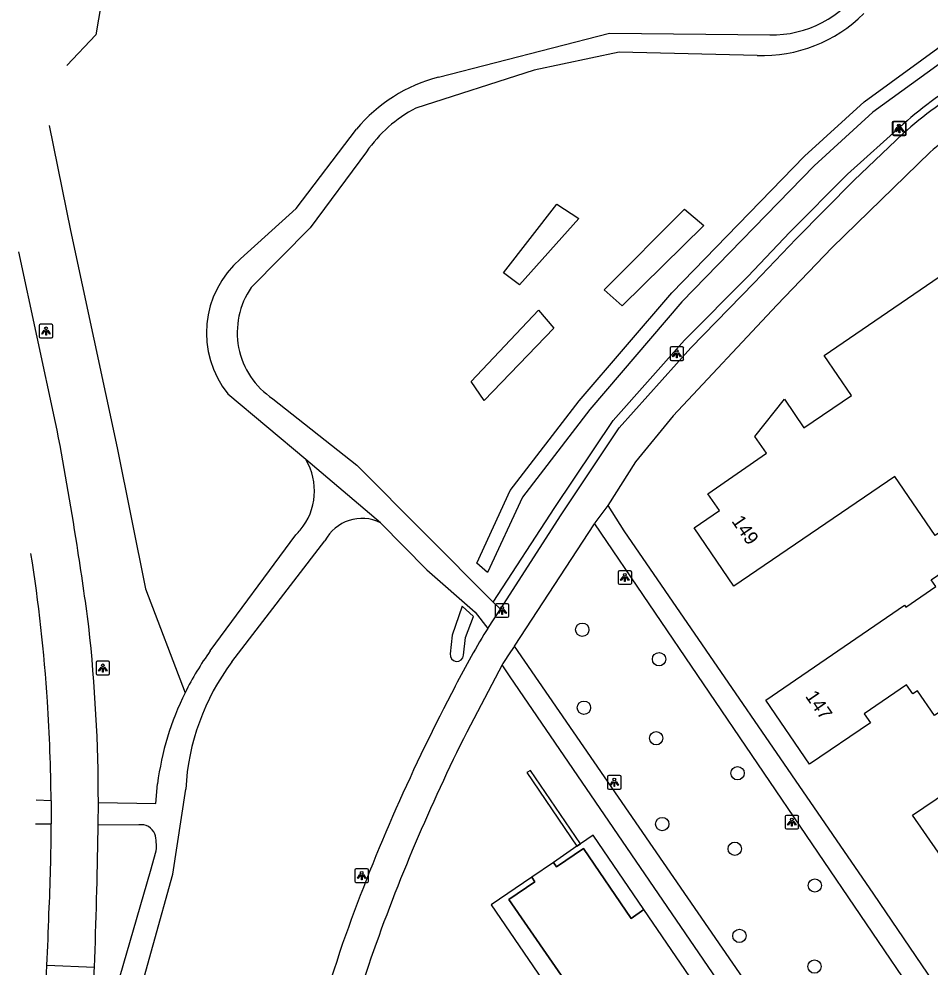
# Model space of a CAD drawing. Extents: x 155275 to 156263, y 382654 to 383635.
# Drawn here: x 155396.2 to 155462.9, y 383367.5 to 383436.9 of the extents above; entities that cross this region are included whole.
import ezdxf

# ---------------------------------------------------------------- set-up
doc = ezdxf.new("R2010")
doc.units = 0
for name, color, linetype in [('IMGEO_Berm_groen', 7, 'Continuous'), ('IMGEO_Boom', 7, 'Continuous'), ('IMGEO_Fietspad_gesloten', 7, 'Continuous'), ('IMGEO_Gemengd_bos', 7, 'Continuous'), ('IMGEO_Greppel_droge_sloot', 7, 'Continuous'), ('IMGEO_Groenvoorziening', 7, 'Continuous'), ('IMGEO_Haag', 7, 'Continuous'), ('IMGEO_Lichtpunt', 7, 'Continuous'), ('IMGEO_Muur', 7, 'Continuous'), ('IMGEO_Pand', 7, 'Continuous'), ('IMGEO_Pand_nummerreeks', 7, 'Continuous'), ('IMGEO_Pand_overbouw', 7, 'Continuous'), ('IMGEO_Voetpad_halfverhard', 7, 'Continuous'), ('IMGEO_Voetpad_open', 7, 'Continuous')]:
    doc.layers.add(name, color=color, linetype=linetype)

msp = doc.modelspace()

# ---------------------------------------------------------------- linework, layer by layer
at = {"layer": 'IMGEO_Berm_groen'}
msp.add_lwpolyline([(155398.413, 383429.086), (155399.971, 383421.394), (155403.379, 383405.489), (155405.462, 383395.169), (155408.361, 383387.545)], dxfattribs=at)
at = {"layer": 'IMGEO_Boom'}
for centre in [(155437.451, 383392.164), (155443.07, 383390.002), (155437.57, 383386.452), (155442.858, 383384.213), (155448.819, 383381.652), (155443.306, 383377.93), (155448.613, 383376.119), (155454.478, 383373.427), (155448.954, 383369.735), (155454.453, 383367.49)]:
    msp.add_circle(centre, 0.489, dxfattribs=at)
at = {"layer": 'IMGEO_Fietspad_gesloten'}
for points in [[(155398.883, 383407.351), (155396.197, 383419.838)], [(155398.553, 383379.629), (155398.56, 383377.935)], [(155401.998, 383377.844), (155402.01, 383379.511)], [(155401.991, 383377.412), (155401.995, 383377.628), (155401.998, 383377.844)], [(155398.249, 383367.592), (155401.719, 383367.454)]]:
    msp.add_lwpolyline(points, dxfattribs=at)
for centre, radius, start, end in [((155149.982, 383359.335), 253.49, 8.85309, 10.9188), ((155155.336, 383360.08), 248.086, 7.48372, 8.87344), ((155282.089, 383379.399), 116.435, 3.6928, 9.06123), ((155283.596, 383379.517), 118.414, 359.99701, 6.24193), ((155260.812, 383378.152), 137.749, 0.61425, 3.64018), ((155262.394, 383378.163), 136.166, 357.14348, 359.90414), ((154997.625, 383383.474), 404.412, 357.72968, 359.14106), ((155041.003, 383382.89), 357.573, 357.54801, 358.15493), ((155044.944, 383382.779), 353.631, 356.02607, 357.5387), ((155002.197, 383383.312), 399.837, 356.97916, 357.72698)]:
    msp.add_arc(centre, radius, start, end, dxfattribs=at)
at = {"layer": 'IMGEO_Gemengd_bos'}
for points in [[(155431.668, 383418.311), (155435.577, 383423.326), (155437.2, 383422.293), (155432.848, 383417.426), (155431.668, 383418.311)], [(155444.944, 383422.957), (155446.345, 383421.777), (155440.371, 383415.877), (155439.043, 383417.057), (155444.944, 383422.957)], [(155434.25, 383415.582), (155435.356, 383414.254), (155430.267, 383408.944), (155429.308, 383410.345), (155434.25, 383415.582)]]:
    msp.add_lwpolyline(points, dxfattribs=at)
at = {"layer": 'IMGEO_Greppel_droge_sloot'}
for points in [[(155453.729, 383426.846), (155458.081, 383430.831), (155464.292, 383435.345), (155470.183, 383437.967), (155477.125, 383440.332), (155486.287, 383442.257), (155493.3, 383441.84), (155493.552, 383443.85), (155495.687, 383451.36), (155497.455, 383459.492), (155498.433, 383459.28), (155496.657, 383451.116), (155494.534, 383443.65), (155494.29, 383441.695), (155497.342, 383441.159), (155502.621, 383439.454), (155507.059, 383436.762), (155513.156, 383431.198), (155519.201, 383424.86), (155526.789, 383415.469), (155543.332, 383391.062)], [(155542.513, 383390.502), (155525.998, 383414.857), (155518.463, 383424.185), (155512.469, 383430.471), (155506.497, 383435.933), (155502.257, 383438.52), (155497.134, 383440.18), (155493.452, 383440.83), (155486.426, 383441.264), (155477.419, 383439.376), (155470.567, 383437.043), (155464.837, 383434.504), (155458.735, 383430.074), (155454.436, 383426.138), (155444.748, 383416.176), (155438.012, 383408.306), (155433.062, 383401.882), (155430.509, 383396.359), (155429.72, 383397.034), (155432.178, 383402.352), (155437.228, 383408.926), (155443.998, 383416.838), (155453.729, 383426.846)], [(155429.475, 383393.124), (155428.649, 383393.889), (155427.914, 383391.753), (155427.767, 383390.395)], [(155428.761, 383390.287), (155428.903, 383391.599), (155429.475, 383393.124)]]:
    msp.add_lwpolyline(points, dxfattribs=at)
msp.add_arc((155428.264, 383390.344), 0.5, 174.18434, 353.41372, dxfattribs=at)
at = {"layer": 'IMGEO_Groenvoorziening'}
msp.add_lwpolyline([(155402.773, 383441.362), (155401.836, 383435.727), (155399.706, 383433.498)], dxfattribs=at)
at = {"layer": 'IMGEO_Haag'}
msp.add_lwpolyline([(155430.933, 383394.175), (155435.438, 383401.121), (155439.704, 383407.496), (155444.93, 383413.368), (155449.578, 383418.03), (155452.648, 383421.272), (155456.874, 383425.535), (155460.952, 383429.186)], dxfattribs=at)
msp.add_arc((155480.356, 383407.461), 29.129, 119.95833, 131.77035, dxfattribs=at)
at = {"layer": 'IMGEO_Lichtpunt'}
for p, q in [((155460.139, 383429.303), (155460.139, 383428.496)), ((155460.139, 383429.303), (155460.139, 383428.496)), ((155460.178, 383429.26), (155460.178, 383428.453)), ((155460.178, 383429.26), (155460.178, 383428.453)), ((155461.041, 383429.398), (155460.233, 383429.398)), ((155461.041, 383429.398), (155460.233, 383429.398)), ((155461.08, 383429.355), (155460.272, 383429.355)), ((155461.08, 383429.355), (155460.272, 383429.355)), ((155461.135, 383428.496), (155461.135, 383429.303)), ((155461.135, 383428.496), (155461.135, 383429.303)), ((155461.174, 383428.453), (155461.174, 383429.26)), ((155461.174, 383428.453), (155461.174, 383429.26)), ((155460.233, 383428.402), (155461.041, 383428.402)), ((155460.233, 383428.402), (155461.041, 383428.402)), ((155460.272, 383428.359), (155461.08, 383428.359)), ((155460.272, 383428.359), (155461.08, 383428.359)), ((155397.679, 383414.441), (155397.679, 383413.634)), ((155397.679, 383414.441), (155397.679, 383413.634)), ((155398.581, 383414.536), (155397.773, 383414.536)), ((155398.581, 383414.536), (155397.773, 383414.536)), ((155398.675, 383413.634), (155398.675, 383414.441)), ((155398.675, 383413.634), (155398.675, 383414.441)), ((155397.773, 383413.54), (155398.581, 383413.54)), ((155397.773, 383413.54), (155398.581, 383413.54)), ((155443.876, 383412.783), (155443.876, 383411.976)), ((155443.876, 383412.783), (155443.876, 383411.976)), ((155444.778, 383412.878), (155443.97, 383412.878)), ((155444.778, 383412.878), (155443.97, 383412.878)), ((155444.872, 383411.976), (155444.872, 383412.783)), ((155444.872, 383411.976), (155444.872, 383412.783)), ((155443.97, 383411.882), (155444.778, 383411.882)), ((155443.97, 383411.882), (155444.778, 383411.882)), ((155440.069, 383396.389), (155440.069, 383395.582)), ((155440.069, 383396.389), (155440.069, 383395.582)), ((155440.971, 383396.484), (155440.163, 383396.484)), ((155440.971, 383396.484), (155440.163, 383396.484)), ((155441.065, 383395.582), (155441.065, 383396.389)), ((155441.065, 383395.582), (155441.065, 383396.389)), ((155440.163, 383395.488), (155440.971, 383395.488)), ((155440.163, 383395.488), (155440.971, 383395.488)), ((155431.981, 383394.068), (155431.173, 383394.068)), ((155431.981, 383394.068), (155431.173, 383394.068)), ((155431.079, 383393.973), (155431.079, 383393.166)), ((155431.079, 383393.973), (155431.079, 383393.166)), ((155432.075, 383393.166), (155432.075, 383393.973)), ((155432.075, 383393.166), (155432.075, 383393.973)), ((155431.173, 383393.072), (155431.981, 383393.072)), ((155431.173, 383393.072), (155431.981, 383393.072)), ((155402.741, 383389.852), (155401.933, 383389.852)), ((155402.741, 383389.852), (155401.933, 383389.852)), ((155401.839, 383389.757), (155401.839, 383388.95)), ((155401.839, 383389.757), (155401.839, 383388.95)), ((155402.835, 383388.95), (155402.835, 383389.757)), ((155402.835, 383388.95), (155402.835, 383389.757)), ((155401.933, 383388.856), (155402.741, 383388.856)), ((155401.933, 383388.856), (155402.741, 383388.856)), ((155439.296, 383381.386), (155439.296, 383380.579)), ((155439.296, 383381.386), (155439.296, 383380.579)), ((155440.198, 383381.481), (155439.39, 383381.481)), ((155440.198, 383381.481), (155439.39, 383381.481)), ((155440.292, 383380.579), (155440.292, 383381.386)), ((155440.292, 383380.579), (155440.292, 383381.386)), ((155439.39, 383380.485), (155440.198, 383380.485)), ((155439.39, 383380.485), (155440.198, 383380.485)), ((155452.298, 383378.47), (155452.298, 383377.663)), ((155452.298, 383378.47), (155452.298, 383377.663)), ((155453.2, 383378.565), (155452.392, 383378.565)), ((155453.2, 383378.565), (155452.392, 383378.565)), ((155453.294, 383377.663), (155453.294, 383378.47)), ((155453.294, 383377.663), (155453.294, 383378.47)), ((155452.392, 383377.569), (155453.2, 383377.569)), ((155452.392, 383377.569), (155453.2, 383377.569)), ((155421.696, 383374.653), (155420.888, 383374.653)), ((155421.696, 383374.653), (155420.888, 383374.653)), ((155420.794, 383374.558), (155420.794, 383373.751)), ((155420.794, 383374.558), (155420.794, 383373.751)), ((155421.79, 383373.751), (155421.79, 383374.558)), ((155421.79, 383373.751), (155421.79, 383374.558)), ((155420.888, 383373.657), (155421.696, 383373.657)), ((155420.888, 383373.657), (155421.696, 383373.657))]:
    msp.add_line(p, q, dxfattribs=at)
for points in [[(155460.513, 383428.967), (155460.552, 383428.939), (155460.364, 383428.677), (155460.326, 383428.704), (155460.513, 383428.967)], [(155460.552, 383428.924), (155460.591, 383428.896), (155460.403, 383428.634), (155460.365, 383428.661), (155460.552, 383428.924)], [(155460.615, 383428.919), (155460.662, 383428.919), (155460.662, 383428.597), (155460.615, 383428.597), (155460.615, 383428.919)], [(155460.654, 383428.876), (155460.701, 383428.876), (155460.701, 383428.554), (155460.654, 383428.554), (155460.654, 383428.876)], [(155460.725, 383428.939), (155460.763, 383428.966), (155460.95, 383428.704), (155460.911, 383428.676), (155460.725, 383428.939)], [(155460.764, 383428.896), (155460.802, 383428.923), (155460.989, 383428.661), (155460.95, 383428.633), (155460.764, 383428.896)], [(155398.053, 383414.105), (155398.092, 383414.077), (155397.904, 383413.815), (155397.866, 383413.842), (155398.053, 383414.105)], [(155398.155, 383414.057), (155398.202, 383414.057), (155398.202, 383413.735), (155398.155, 383413.735), (155398.155, 383414.057)], [(155398.265, 383414.077), (155398.303, 383414.104), (155398.49, 383413.842), (155398.451, 383413.814), (155398.265, 383414.077)], [(155444.25, 383412.447), (155444.289, 383412.419), (155444.101, 383412.157), (155444.063, 383412.184), (155444.25, 383412.447)], [(155444.352, 383412.399), (155444.399, 383412.399), (155444.399, 383412.077), (155444.352, 383412.077), (155444.352, 383412.399)], [(155444.462, 383412.419), (155444.5, 383412.446), (155444.687, 383412.184), (155444.648, 383412.156), (155444.462, 383412.419)], [(155440.443, 383396.053), (155440.482, 383396.025), (155440.294, 383395.763), (155440.256, 383395.79), (155440.443, 383396.053)], [(155440.545, 383396.005), (155440.592, 383396.005), (155440.592, 383395.683), (155440.545, 383395.683), (155440.545, 383396.005)], [(155440.655, 383396.025), (155440.693, 383396.052), (155440.88, 383395.79), (155440.841, 383395.762), (155440.655, 383396.025)], [(155431.453, 383393.637), (155431.492, 383393.609), (155431.304, 383393.347), (155431.266, 383393.374), (155431.453, 383393.637)], [(155431.555, 383393.589), (155431.602, 383393.589), (155431.602, 383393.267), (155431.555, 383393.267), (155431.555, 383393.589)], [(155431.665, 383393.609), (155431.703, 383393.636), (155431.89, 383393.374), (155431.851, 383393.346), (155431.665, 383393.609)], [(155402.213, 383389.421), (155402.252, 383389.393), (155402.064, 383389.131), (155402.026, 383389.158), (155402.213, 383389.421)], [(155402.315, 383389.373), (155402.362, 383389.373), (155402.362, 383389.051), (155402.315, 383389.051), (155402.315, 383389.373)], [(155402.425, 383389.393), (155402.463, 383389.42), (155402.65, 383389.158), (155402.611, 383389.13), (155402.425, 383389.393)], [(155439.67, 383381.05), (155439.709, 383381.022), (155439.521, 383380.76), (155439.483, 383380.787), (155439.67, 383381.05)], [(155439.772, 383381.002), (155439.819, 383381.002), (155439.819, 383380.68), (155439.772, 383380.68), (155439.772, 383381.002)], [(155439.882, 383381.022), (155439.92, 383381.049), (155440.107, 383380.787), (155440.068, 383380.759), (155439.882, 383381.022)], [(155452.672, 383378.134), (155452.711, 383378.106), (155452.523, 383377.844), (155452.485, 383377.871), (155452.672, 383378.134)], [(155452.774, 383378.086), (155452.821, 383378.086), (155452.821, 383377.764), (155452.774, 383377.764), (155452.774, 383378.086)], [(155452.884, 383378.106), (155452.922, 383378.133), (155453.109, 383377.871), (155453.07, 383377.843), (155452.884, 383378.106)], [(155421.168, 383374.222), (155421.207, 383374.194), (155421.019, 383373.932), (155420.981, 383373.959), (155421.168, 383374.222)], [(155421.27, 383374.174), (155421.317, 383374.174), (155421.317, 383373.852), (155421.27, 383373.852), (155421.27, 383374.174)], [(155421.38, 383374.194), (155421.418, 383374.221), (155421.605, 383373.959), (155421.566, 383373.931), (155421.38, 383374.194)]]:
    msp.add_lwpolyline(points, dxfattribs=at)
for centre in [(155460.638, 383429.101), (155460.677, 383429.058), (155398.178, 383414.239), (155444.375, 383412.581), (155440.568, 383396.187), (155431.578, 383393.771), (155402.338, 383389.555), (155439.795, 383381.184), (155452.797, 383378.268), (155421.293, 383374.356)]:
    msp.add_circle(centre, 0.0994, dxfattribs=at)
for centre, start, end in [((155460.233, 383429.303), 90, 180), ((155460.233, 383429.303), 90, 180), ((155460.272, 383429.26), 90, 180), ((155460.272, 383429.26), 90, 180), ((155461.041, 383429.303), 0, 90), ((155461.041, 383429.303), 0, 90), ((155461.08, 383429.26), 0, 90), ((155461.08, 383429.26), 0, 90), ((155460.233, 383428.496), 180, 270), ((155460.233, 383428.496), 180, 270), ((155460.272, 383428.453), 180, 270), ((155460.272, 383428.453), 180, 270), ((155461.041, 383428.496), 270, 0), ((155461.041, 383428.496), 270, 360), ((155461.08, 383428.453), 270, 0), ((155461.08, 383428.453), 270, 360), ((155397.773, 383414.441), 90, 180), ((155397.773, 383414.441), 90, 180), ((155398.581, 383414.441), 0, 90), ((155398.581, 383414.441), 0, 90), ((155397.773, 383413.634), 180, 270), ((155397.773, 383413.634), 180, 270), ((155398.581, 383413.634), 270, 0), ((155398.581, 383413.634), 270, 360), ((155443.97, 383412.783), 90, 180), ((155443.97, 383412.783), 90, 180), ((155444.778, 383412.783), 0, 90), ((155444.778, 383412.783), 0, 90), ((155443.97, 383411.976), 180, 270), ((155443.97, 383411.976), 180, 270), ((155444.778, 383411.976), 270, 0), ((155444.778, 383411.976), 270, 360), ((155440.163, 383396.389), 90, 180), ((155440.163, 383396.389), 90, 180), ((155440.971, 383396.389), 0, 90), ((155440.971, 383396.389), 0, 90), ((155440.163, 383395.582), 180, 270), ((155440.163, 383395.582), 180, 270), ((155440.971, 383395.582), 270, 0), ((155440.971, 383395.582), 270, 360), ((155431.173, 383393.973), 90, 180), ((155431.173, 383393.973), 90, 180), ((155431.981, 383393.973), 0, 90), ((155431.981, 383393.973), 0, 90), ((155431.173, 383393.166), 180, 270), ((155431.173, 383393.166), 180, 270), ((155431.981, 383393.166), 270, 0), ((155431.981, 383393.166), 270, 360), ((155401.933, 383389.757), 90, 180), ((155401.933, 383389.757), 90, 180), ((155402.741, 383389.757), 0, 90), ((155402.741, 383389.757), 0, 90), ((155401.933, 383388.95), 180, 270), ((155401.933, 383388.95), 180, 270), ((155402.741, 383388.95), 270, 0), ((155402.741, 383388.95), 270, 360), ((155439.39, 383381.386), 90, 180), ((155439.39, 383381.386), 90, 180), ((155440.198, 383381.386), 0, 90), ((155440.198, 383381.386), 0, 90), ((155439.39, 383380.579), 180, 270), ((155439.39, 383380.579), 180, 270), ((155440.198, 383380.579), 270, 0), ((155440.198, 383380.579), 270, 360), ((155452.392, 383378.47), 90, 180), ((155452.392, 383378.47), 90, 180), ((155453.2, 383378.47), 0, 90), ((155453.2, 383378.47), 0, 90), ((155452.392, 383377.663), 180, 270), ((155452.392, 383377.663), 180, 270), ((155453.2, 383377.663), 270, 0), ((155453.2, 383377.663), 270, 360), ((155420.888, 383374.558), 90, 180), ((155420.888, 383374.558), 90, 180), ((155421.696, 383374.558), 0, 90), ((155421.696, 383374.558), 0, 90), ((155420.888, 383373.751), 180, 270), ((155420.888, 383373.751), 180, 270), ((155421.696, 383373.751), 270, 0), ((155421.696, 383373.751), 270, 360)]:
    msp.add_arc(centre, 0.0946, start, end, dxfattribs=at)
at = {"layer": 'IMGEO_Muur'}
msp.add_lwpolyline([(155433.646, 383381.858), (155433.385, 383381.693), (155437.054, 383376.303), (155437.309, 383376.477), (155433.646, 383381.858)], dxfattribs=at)
at = {"layer": 'IMGEO_Pand'}
for points in [[(155467.855, 383402.177), (155463.284, 383399.073), (155460.329, 383403.397), (155448.557, 383395.356), (155445.634, 383399.614), (155447.494, 383400.89), (155446.64, 383402.121), (155450.936, 383405.103), (155450.087, 383406.327), (155452.245, 383409.041), (155453.679, 383406.944), (155457.154, 383409.322), (155455.15, 383412.251), (155465.904, 383419.609), (155471.561, 383411.376), (155466.441, 383407.812), (155466.579, 383407.637), (155464.951, 383406.537), (155467.855, 383402.177)], [(155474.031, 383397.389), (155468.84, 383393.837), (155470.771, 383391.014), (155463.248, 383385.88), (155462.005, 383387.682), (155461.659, 383387.456), (155461.199, 383388.123), (155458.097, 383386.009), (155458.548, 383385.348), (155454.099, 383382.306), (155450.881, 383387.012), (155461.049, 383393.96), (155461.145, 383393.819), (155463.341, 383395.321), (155462.996, 383395.825), (155471.241, 383401.466), (155474.031, 383397.389)], [(155477.994, 383391.556), (155480.725, 383387.571), (155476.189, 383384.462), (155478.034, 383381.787), (155465.391, 383373.152), (155461.641, 383378.57), (155469.391, 383383.837), (155468.767, 383384.826), (155468.429, 383384.613), (155468.232, 383384.878), (155477.994, 383391.556)], [(155441.965, 383371.662), (155441.026, 383371.019), (155437.533, 383376.149), (155435.556, 383374.789), (155435.329, 383375.121), (155433.754, 383374.042), (155433.983, 383373.706), (155432.072, 383372.391), (155439.785, 383361.232), (155438.661, 383360.456), (155442.934, 383354.23), (155450.387, 383359.332), (155441.965, 383371.662)]]:
    msp.add_lwpolyline(points, dxfattribs=at)
at = {"layer": 'IMGEO_Pand_overbouw'}
for points in [[(155438.24, 383377.115), (155437.309, 383376.477), (155437.054, 383376.303), (155435.329, 383375.121), (155435.556, 383374.789), (155437.533, 383376.149), (155441.026, 383371.019), (155441.965, 383371.662)], [(155430.775, 383372.001), (155438.661, 383360.456), (155439.785, 383361.232), (155432.072, 383372.391), (155433.983, 383373.706), (155433.754, 383374.042)]]:
    msp.add_lwpolyline(points, close=True, dxfattribs=at)
at = {"layer": 'IMGEO_Voetpad_halfverhard'}
for points in [[(155426.912, 383432.635), (155439.432, 383435.864), (155451.171, 383435.733)], [(155450.253, 383434.221), (155440.154, 383434.462), (155433.924, 383433.147), (155425.253, 383430.369)], [(155412.418, 383419.324), (155416.501, 383423.01), (155420.907, 383428.839)], [(155421.643, 383427.177), (155417.531, 383421.597), (155413.212, 383417.233)], [(155417.21, 383404.62), (155411.5, 383409.429)], [(155414.781, 383409.084), (155420.929, 383404.223), (155430.933, 383394.175)], [(155422.675, 383400.001), (155417.21, 383404.62)], [(155422.675, 383400.001), (155426.053, 383396.546), (155429.603, 383393.438), (155430.531, 383392.241)], [(155410.206, 383390.611), (155416.476, 383399.117)], [(155411.786, 383389.809), (155418.599, 383398.671)], [(155430.933, 383394.175), (155431.457, 383393.679)], [(155402.01, 383379.511), (155406.225, 383379.433), (155406.339, 383380.879)], [(155398.659, 383298.198), (155399.208, 383302.024), (155399.56, 383318.209), (155403.231, 383338.435), (155404.07, 383356.266), (155404.577, 383363.907), (155407.47, 383374.268), (155408.408, 383380.489)], [(155398.553, 383379.629), (155397.46, 383379.674)], [(155397.412, 383377.951), (155398.56, 383377.935)], [(155404.968, 383377.865), (155401.998, 383377.844)], [(155396.791, 383298.371), (155397.298, 383302.221), (155397.821, 383318.436), (155401.379, 383338.391), (155402.287, 383356.252), (155402.844, 383364.202), (155405.833, 383374.47), (155406.243, 383375.977)]]:
    msp.add_lwpolyline(points, dxfattribs=at)
for centre, radius, start, end in [((155451.32, 383443.711), 7.98, 268.93196, 326.39591), ((155450.614, 383444.765), 10.55, 268.03904, 314.87869), ((155429.847, 383421.345), 11.665, 104.57027, 140.02695), ((155430.076, 383421.277), 10.292, 117.94503, 145.02187), ((155417.078, 383413.902), 7.15, 130.67819, 218.72103), ((155417.981, 383413.926), 5.803, 145.25503, 236.54157), ((155413.346, 383402.335), 4.489, 320.28031, 30.60101), ((155421.322, 383397.235), 3.079, 63.93938, 152.20366), ((155413.378, 383402.309), 4.448, 314.15159, 320.2798), ((155427.446, 383378.149), 21.272, 144.13743, 153.78677), ((155425.451, 383379.584), 17.067, 143.19352, 176.96075), ((155427.564, 383378.08), 21.409, 153.76294, 172.48877), ((155405.136, 383376.78), 1.098, 22.69889, 98.83005), ((155403.019, 383376.347), 3.245, 353.45035, 15.31135)]:
    msp.add_arc(centre, radius, start, end, dxfattribs=at)
at = {"layer": 'IMGEO_Voetpad_open'}
for points in [[(155431.457, 383393.679), (155435.894, 383400.567), (155440.16, 383406.942), (155445.386, 383412.814), (155450.033, 383417.561), (155453.103, 383420.803), (155457.329, 383425.066), (155460.952, 383428.514)], [(155462.914, 383427.139), (155455.741, 383420.16), (155451.7, 383415.929), (155444.105, 383407.84), (155441.355, 383404.454), (155439.322, 383401.258)], [(155439.322, 383401.258), (155438.365, 383399.983), (155438.331, 383399.931)], [(155439.322, 383401.258), (155440.503, 383399.413), (155458.765, 383372.788), (155486.531, 383331.928), (155487.116, 383331.079)], [(155438.331, 383399.931), (155462.212, 383364.757), (155454.299, 383359.262), (155432.477, 383390.964)], [(155432.477, 383390.964), (155438.331, 383399.931)], [(155430.531, 383392.241), (155431.457, 383393.679)], [(155430.531, 383392.241), (155430.248, 383391.801)], [(155432.477, 383390.964), (155432.194, 383390.531), (155431.628, 383389.686), (155431.582, 383389.599)], [(155431.582, 383389.599), (155431.335, 383389.128), (155428.99, 383384.667)], [(155476.546, 383323.803), (155475.264, 383325.741), (155453.901, 383356.913), (155432.169, 383388.701), (155431.582, 383389.599)]]:
    msp.add_lwpolyline(points, dxfattribs=at)
for centre, radius, start, end in [((155479.65, 383407.668), 28.003, 119.61988, 131.89162), ((155479.616, 383407.493), 25.786, 119.21635, 130.37061), ((155482.324, 383360.296), 60.864, 148.82639, 153.46229), ((155550.837, 383323.054), 138.825, 152.34497, 160.59568), ((155554.138, 383321.849), 140.029, 153.34571, 160.70814), ((155568.952, 383318.997), 157.273, 161.39413, 169.40799), ((155558.181, 383322.336), 143.695, 161.42397, 168.59532)]:
    msp.add_arc(centre, radius, start, end, dxfattribs=at)

# ---------------------------------------------------------------- texts
at = {"layer": 'IMGEO_Pand_nummerreeks'}
for s, rotation, p in [('149', 304.46788, (155448.344, 383400.119)), ('147', 304.36779, (155453.743, 383387.29))]:
    msp.add_text(s, height=1, rotation=rotation, dxfattribs=at).set_placement(p)

doc.saveas('drawing.dxf')
